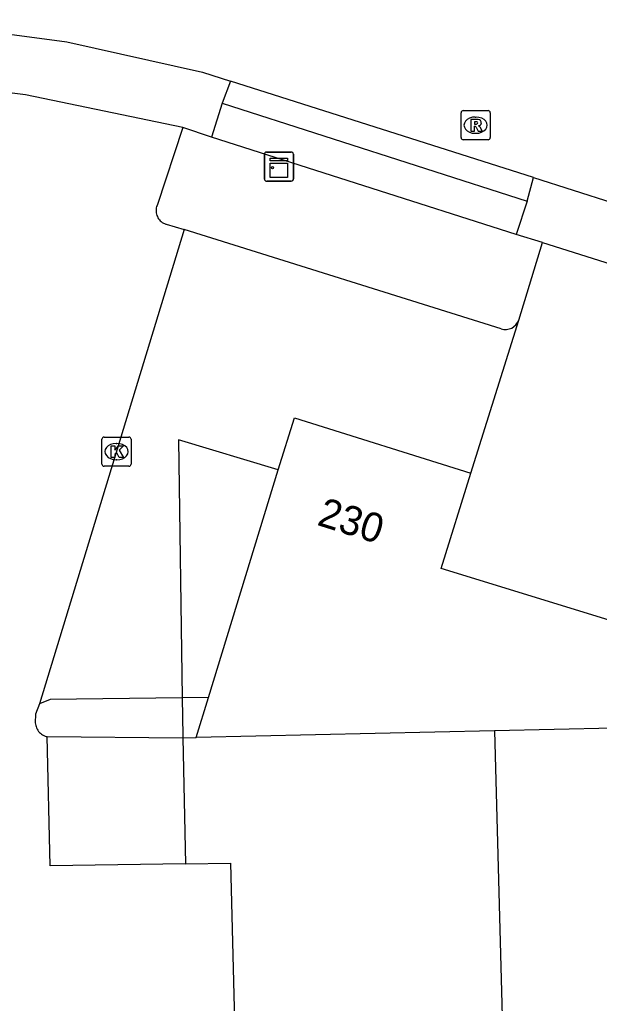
# Model space of a CAD drawing. Extents: x 161389 to 162585, y 388479 to 389761.
# Drawn here: x 162450.14 to 162470.05, y 389058.96 to 389092.76 of the extents above; entities that cross this region are included whole.
import ezdxf

# ---------------------------------------------------------------- set-up
doc = ezdxf.new("R2010")
doc.units = 0
for name, color, linetype in [('IMGEO_Kast', 7, 'Continuous'), ('IMGEO_Kolk', 7, 'Continuous'), ('IMGEO_Pand', 7, 'Continuous'), ('IMGEO_Pand_nummerreeks', 7, 'Continuous'), ('IMGEO_Pand_overbouw', 7, 'Continuous'), ('IMGEO_Parkeervlak_open', 7, 'Continuous'), ('IMGEO_Rijbaan_lokaal_gesloten', 7, 'Continuous'), ('IMGEO_Rijbaan_lokaal_open', 7, 'Continuous'), ('IMGEO_Rioolput', 7, 'Continuous'), ('IMGEO_Voetpad_open', 7, 'Continuous')]:
    doc.layers.add(name, color=color, linetype=linetype)

msp = doc.modelspace()

# ---------------------------------------------------------------- linework, layer by layer
at = {"layer": 'IMGEO_Kast'}
for p, q in [((162458.542, 389087.284), (162458.542, 389088.125)), ((162458.542, 389088.125), (162458.542, 389087.284)), ((162458.617, 389088.209), (162459.458, 389088.209)), ((162459.458, 389088.209), (162458.617, 389088.209)), ((162459.542, 389088.134), (162459.542, 389087.293)), ((162459.542, 389087.293), (162459.542, 389088.134)), ((162459.467, 389087.209), (162458.626, 389087.209)), ((162458.626, 389087.209), (162459.467, 389087.209))]:
    msp.add_line(p, q, dxfattribs=at)
for points in [[(162458.737, 389087.999), (162459.337, 389087.999), (162459.337, 389087.914), (162458.737, 389087.914), (162458.737, 389087.999)], [(162458.737, 389087.824), (162459.337, 389087.824), (162459.337, 389087.335), (162458.737, 389087.335), (162458.737, 389087.824)]]:
    msp.add_lwpolyline(points, dxfattribs=at)
msp.add_circle((162458.821, 389087.673), 0.0377, dxfattribs=at)
for centre, start, end in [((162458.62, 389088.131), 92.4484, 184.2845), ((162458.62, 389088.131), 92.4484, 184.2845), ((162459.464, 389088.131), 2.4484, 94.2845), ((162459.464, 389088.131), 2.4484, 94.2845), ((162458.62, 389087.287), 182.4484, 274.2845), ((162458.62, 389087.287), 182.4484, 274.2845), ((162459.464, 389087.287), 272.4484, 4.2845), ((162459.464, 389087.287), 272.4484, 4.2845)]:
    msp.add_arc(centre, 0.0779, start, end, dxfattribs=at)
at = {"layer": 'IMGEO_Kolk'}
for p, q in [((162452.963, 389077.492), (162452.963, 389078.344)), ((162453.038, 389078.418), (162453.89, 389078.418)), ((162453.451, 389078.198), (162453.476, 389078.198)), ((162453.964, 389078.344), (162453.964, 389077.492)), ((162453.474, 389077.638), (162453.449, 389077.638)), ((162453.89, 389077.418), (162453.038, 389077.418))]:
    msp.add_line(p, q, dxfattribs=at)
for points in [[(162452.963, 389077.492), (162452.963, 389078.344)], [(162453.038, 389078.418), (162453.89, 389078.418)], [(162453.964, 389078.344), (162453.964, 389077.492)], [(162453.284, 389078.118), (162453.407, 389078.118), (162453.407, 389077.967), (162453.537, 389078.118), (162453.701, 389078.118), (162453.555, 389077.967), (162453.708, 389077.718), (162453.556, 389077.718), (162453.471, 389077.882), (162453.407, 389077.815), (162453.407, 389077.718), (162453.284, 389077.718), (162453.284, 389078.118)], [(162453.89, 389077.418), (162453.038, 389077.418)]]:
    msp.add_lwpolyline(points, dxfattribs=at)
for centre, start, end in [((162453.04, 389078.342), 91.552, 178.448), ((162453.04, 389078.342), 91.552, 178.448), ((162453.888, 389078.342), 1.552, 88.448), ((162453.888, 389078.342), 1.552, 88.448), ((162453.04, 389077.494), 181.552, 268.448), ((162453.04, 389077.494), 181.552, 268.448), ((162453.888, 389077.494), 271.552, 358.448), ((162453.888, 389077.494), 271.552, 358.448)]:
    msp.add_arc(centre, 0.0765, start, end, dxfattribs=at)
for centre, major_axis, ratio, start_param, end_param in [((162453.45, 389077.918), (-0.387, 0.002), 0.722429, 4.712389, 7.853982), ((162453.475, 389077.918), (-0.39, 0.002), 0.717154, 1.570796, 4.712389)]:
    msp.add_ellipse(centre, major_axis=major_axis, ratio=ratio, start_param=start_param, end_param=end_param, dxfattribs=at)
at = {"layer": 'IMGEO_Pand'}
for points in [[(162456.623, 389069.467), (162459.016, 389077.293), (162459.576, 389079.075), (162465.638, 389077.181)], [(162474.992, 389072.312), (162471.146, 389073.515), (162470.683, 389072.035), (162464.614, 389073.899), (162465.638, 389077.181)], [(162456.205, 389068.099), (162456.623, 389069.467)], [(162476.697, 389068.551), (162466.451, 389068.325)], [(162455.745, 389068.083), (162456.205, 389068.099)], [(162455.745, 389068.083), (162455.829, 389063.752)], [(162466.451, 389068.325), (162456.205, 389068.099)], [(162466.451, 389068.325), (162466.908, 389051.26)], [(162455.829, 389063.752), (162457.378, 389063.782), (162457.541, 389057.449), (162454.089, 389057.375), (162454.226, 389051.027), (162456.088, 389051.063)]]:
    msp.add_lwpolyline(points, dxfattribs=at)
at = {"layer": 'IMGEO_Pand_overbouw'}
msp.add_lwpolyline([(162459.016, 389077.293), (162455.59, 389078.319), (162455.724, 389069.456), (162455.744, 389068.15), (162455.745, 389068.083), (162456.205, 389068.099), (162456.623, 389069.467)], close=True, dxfattribs=at)
at = {"layer": 'IMGEO_Parkeervlak_open'}
for points in [[(162466.672, 389082.138), (162455.788, 389085.554)], [(162456.623, 389069.467), (162455.724, 389069.456), (162451.179, 389069.402), (162450.818, 389069.254)], [(162451.076, 389068.126), (162455.745, 389068.083)]]:
    msp.add_lwpolyline(points, dxfattribs=at)
msp.add_arc((162466.821, 389082.61), 0.495, 252.5406, 339.3849, dxfattribs=at)
at = {"layer": 'IMGEO_Rijbaan_lokaal_gesloten'}
for points in [[(162445.048, 389092.758), (162447.033, 389092.622), (162451.762, 389091.995), (162456.415, 389090.949), (162457.376, 389090.643)], [(162467.786, 389087.33), (162457.376, 389090.643)], [(162467.786, 389087.33), (162474.604, 389085.16)]]:
    msp.add_lwpolyline(points, dxfattribs=at)
at = {"layer": 'IMGEO_Rijbaan_lokaal_open'}
for points in [[(162455.744, 389089.055), (162450.339, 389090.173), (162446.006, 389090.713)], [(162455.744, 389089.055), (162454.855, 389086.377), (162454.841, 389086.335), (162454.831, 389086.293), (162454.824, 389086.25), (162454.822, 389086.206), (162454.823, 389086.162), (162454.829, 389086.119), (162454.838, 389086.076), (162454.851, 389086.034), (162454.868, 389085.993), (162454.888, 389085.954), (162454.911, 389085.918), (162454.938, 389085.883), (162454.968, 389085.851), (162455.001, 389085.821), (162455.036, 389085.795), (162455.073, 389085.772), (162455.112, 389085.752), (162455.153, 389085.736), (162455.173, 389085.73), (162455.788, 389085.554)], [(162455.788, 389085.554), (162450.818, 389069.254)], [(162467.284, 389082.436), (162468.092, 389085.1)], [(162468.092, 389085.1), (162473.025, 389083.544)], [(162465.638, 389077.181), (162467.284, 389082.436)], [(162450.818, 389069.254), (162450.681, 389068.901), (162450.675, 389068.605), (162450.679, 389068.559), (162450.688, 389068.514), (162450.7, 389068.469), (162450.716, 389068.426), (162450.737, 389068.384), (162450.76, 389068.345), (162450.787, 389068.307), (162450.818, 389068.272), (162450.851, 389068.24), (162450.888, 389068.212), (162450.926, 389068.186), (162450.967, 389068.164), (162451.009, 389068.146), (162451.053, 389068.132), (162451.076, 389068.126)], [(162455.829, 389063.752), (162451.181, 389063.69), (162451.076, 389068.126)]]:
    msp.add_lwpolyline(points, dxfattribs=at)
at = {"layer": 'IMGEO_Rioolput'}
for p, q in [((162465.298, 389088.707), (162465.298, 389089.559)), ((162465.373, 389089.633), (162466.225, 389089.633)), ((162465.786, 389089.413), (162465.811, 389089.413)), ((162466.299, 389089.559), (162466.299, 389088.707)), ((162465.809, 389088.853), (162465.784, 389088.853)), ((162466.225, 389088.633), (162465.373, 389088.633))]:
    msp.add_line(p, q, dxfattribs=at)
for points in [[(162465.298, 389088.707), (162465.298, 389089.559)], [(162465.373, 389089.633), (162466.225, 389089.633)], [(162466.299, 389089.559), (162466.299, 389088.707)], [(162465.887, 389089.331), (162465.635, 389089.333), (162465.635, 389088.933)], [(162465.635, 389088.933), (162465.759, 389088.933), (162465.759, 389089.095), (162465.77, 389089.095)], [(162465.813, 389089.252), (162465.759, 389089.252), (162465.759, 389089.171)], [(162465.759, 389089.171), (162465.811, 389089.171)], [(162465.817, 389089.066), (162465.888, 389088.933), (162466.028, 389088.933), (162465.963, 389089.059)], [(162466.225, 389088.633), (162465.373, 389088.633)]]:
    msp.add_lwpolyline(points, dxfattribs=at)
for centre, radius, start, end in [((162465.375, 389089.557), 0.0765, 91.552, 178.448), ((162465.375, 389089.557), 0.0765, 91.552, 178.448), ((162466.223, 389089.557), 0.0765, 1.552, 88.448), ((162466.223, 389089.557), 0.0765, 1.552, 88.448), ((162465.769, 389089.042), 0.0533, 26.0293, 88.6989), ((162465.795, 389089.36), 0.19, 274.7715, 282.9687), ((162465.819, 389089.156), 0.0964, 77.0061, 93.1865), ((162465.833, 389089.213), 0.0378, 276.6634, 79.6772), ((162465.886, 389089.221), 0.109, 350.3612, 89.416), ((162465.884, 389089.221), 0.112, 277.5842, 350.9817), ((162465.868, 389089.006), 0.108, 29.5134, 73.7905), ((162465.375, 389088.709), 0.0765, 181.552, 268.448), ((162465.375, 389088.709), 0.0765, 181.552, 268.448), ((162466.223, 389088.709), 0.0765, 271.552, 358.448), ((162466.223, 389088.709), 0.0765, 271.552, 358.448)]:
    msp.add_arc(centre, radius, start, end, dxfattribs=at)
for centre, major_axis, ratio, start_param, end_param in [((162465.785, 389089.133), (-0.387, 0.002), 0.722429, 4.712389, 7.853982), ((162465.81, 389089.133), (-0.39, 0.002), 0.717154, 1.570796, 4.712389)]:
    msp.add_ellipse(centre, major_axis=major_axis, ratio=ratio, start_param=start_param, end_param=end_param, dxfattribs=at)
at = {"layer": 'IMGEO_Voetpad_open'}
for points in [[(162457.376, 389090.643), (162457.096, 389089.892)], [(162457.096, 389089.892), (162456.723, 389088.723)], [(162457.096, 389089.892), (162467.565, 389086.523)], [(162456.723, 389088.723), (162455.744, 389089.055)], [(162467.191, 389085.381), (162456.723, 389088.723)], [(162467.565, 389086.523), (162467.786, 389087.33)], [(162467.565, 389086.523), (162467.191, 389085.381)], [(162468.092, 389085.1), (162467.191, 389085.381)]]:
    msp.add_lwpolyline(points, dxfattribs=at)

# ---------------------------------------------------------------- texts
at = {"layer": 'IMGEO_Pand_nummerreeks'}
msp.add_text('230', height=1, rotation=342.6492, dxfattribs=at).set_placement((162460.316, 389075.407))

doc.saveas('drawing.dxf')
